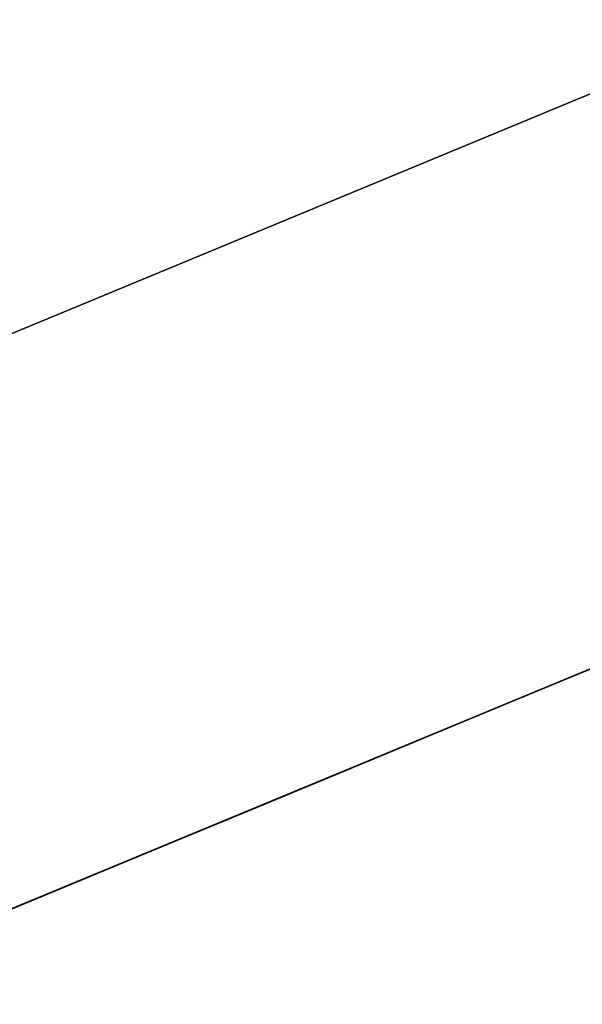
# Model space of a CAD drawing. Extents: x -3378 to 3007, y -425 to 173.
# Tile 336 of 396: x 2235.93 to 2237.52, y 19.91 to 22.69. Entities that reach past the tile are written whole.
import ezdxf

# ---------------------------------------------------------------- set-up
doc = ezdxf.new("R2010")
doc.units = 0
doc.layers.add('PREDEFINITO', color=7, linetype='CONTINUOUS')

msp = doc.modelspace()

# ---------------------------------------------------------------- linework, layer by layer
at = {"layer": 'PREDEFINITO'}
for p, q in [((2205.7798, 9.3244, 2285), (2238.0461, 22.6896, 2285)), ((2238.0461, 22.6896, 2061.4585), (2205.7798, 9.3244, 2061.4585)), ((2238.0461, 22.6896, 1614.3754), (2205.7798, 9.3244, 1614.3754)), ((2206.3538, 7.9386, 2286.5), (2238.6896, 21.3325, 2286.5)), ((2206.3538, 7.9386, 2283.5), (2238.6896, 21.3325, 2283.5)), ((2238.6896, 21.3325, 2062.9585), (2206.3538, 7.9386, 2062.9585)), ((2238.6896, 21.3325, 2059.9585), (2206.3538, 7.9386, 2059.9585)), ((2238.6896, 21.3325, 1612.8754), (2206.3538, 7.9386, 1612.8754)), ((2238.6896, 21.3325, 1615.8754), (2206.3538, 7.9386, 1615.8754)), ((2238.6853, 21.3308, 1829.9173), (2223.4413, 15.0165, 1829.9173)), ((2238.6853, 21.3308, 1845.9173), (2223.4413, 15.0165, 1845.9173)), ((2238.6853, 21.3308, 2254.0004), (2223.4413, 15.0165, 2254.0004)), ((2238.6853, 21.3308, 2270.0004), (2223.4413, 15.0165, 2270.0004)), ((2238.6853, 21.3308, 1405.8342), (2223.4413, 15.0165, 1405.8342)), ((2238.6853, 21.3308, 1421.8342), (2223.4413, 15.0165, 1421.8342))]:
    msp.add_line(p, q, dxfattribs=at)
at = {"layer": 'PREDEFINITO', "extrusion": (-0.382683, 0.92388, 6.81416e-16)}
msp.add_arc((-1306.4431, 2295, -837.0007), 770, 90, 180, dxfattribs=at)
at = {"layer": 'PREDEFINITO', "extrusion": (-0.382683, 0.92388, -9.77684e-16)}
msp.add_arc((-2076.4431, 2115, -837.0007), 770, 270, 360, dxfattribs=at)

doc.saveas('drawing.dxf')
